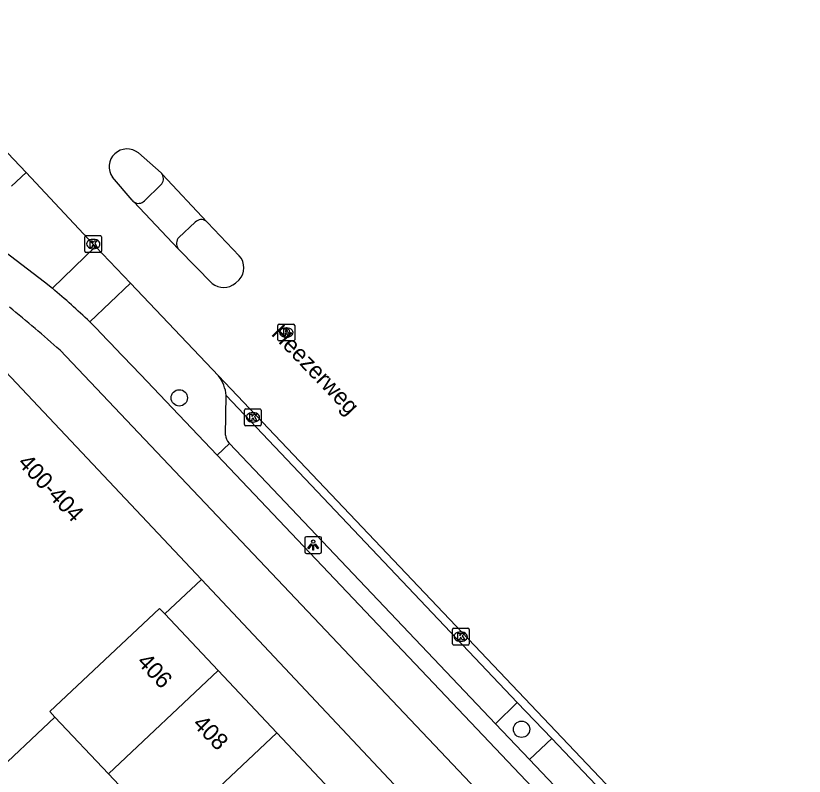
# Model space of a CAD drawing. Extents: x 162542 to 163144, y 380786 to 381511.
# Drawn here: x 163048.52 to 163095.66, y 381287.29 to 381332.75 of the extents above; entities that cross this region are included whole.
import ezdxf

# ---------------------------------------------------------------- set-up
doc = ezdxf.new("R2010")
doc.units = 0
for name, color, linetype in [('IMGEO_Berm_open', 7, 'Continuous'), ('IMGEO_Boom', 7, 'Continuous'), ('IMGEO_Fietspad_gesloten', 7, 'Continuous'), ('IMGEO_Kolk', 7, 'Continuous'), ('IMGEO_Lichtpunt', 7, 'Continuous'), ('IMGEO_Openbare_ruimte_label', 7, 'Continuous'), ('IMGEO_Pand', 7, 'Continuous'), ('IMGEO_Pand_nummerreeks', 7, 'Continuous'), ('IMGEO_Parkeervlak_gesloten', 7, 'Continuous'), ('IMGEO_Parkeervlak_open', 7, 'Continuous'), ('IMGEO_Rijbaan_lokaal_gesloten', 7, 'Continuous'), ('IMGEO_Rijbaan_lokaal_open', 7, 'Continuous'), ('IMGEO_Rioolput', 7, 'Continuous'), ('IMGEO_Voetpad_open', 7, 'Continuous')]:
    doc.layers.add(name, color=color, linetype=linetype)

msp = doc.modelspace()

# ---------------------------------------------------------------- linework, layer by layer
at = {"layer": 'IMGEO_Berm_open'}
for points in [[(163053.29, 381318.96), (163050.717, 381316.457)], [(163055.379, 381316.759), (163052.942, 381314.46)], [(163060.553, 381306.481), (163061.292, 381307.189)], [(163079.232, 381288.282), (163077.195, 381290.429)]]:
    msp.add_lwpolyline(points, dxfattribs=at)
at = {"layer": 'IMGEO_Boom'}
for centre in [(163058.298, 381309.909), (163078.761, 381290.096)]:
    msp.add_circle(centre, 0.489, dxfattribs=at)
at = {"layer": 'IMGEO_Fietspad_gesloten'}
for points in [[(163047.876, 381318.667), (163050.246, 381316.852), (163050.717, 381316.457)], [(163052.942, 381314.46), (163053.232, 381314.182)], [(163104.019, 381256.98), (163088.345, 381273.544), (163051.171, 381312.75)], [(163055.979, 381311.297), (163060.553, 381306.481)], [(163060.553, 381306.481), (163090.503, 381274.946), (163119.19, 381244.596)]]:
    msp.add_lwpolyline(points, dxfattribs=at)
for centre, radius, start, end in [((163015.757, 381275.267), 54.026, 46.5056, 49.6767), ((163000.784, 381256.822), 75.278, 47.98349, 51.01081), ((163203.14, 381454.169), 205.106, 223.03996, 224.15279)]:
    msp.add_arc(centre, radius, start, end, dxfattribs=at)
at = {"layer": 'IMGEO_Kolk'}
for p, q in [((163052.65, 381318.68), (163052.65, 381319.532)), ((163052.725, 381319.606), (163053.577, 381319.606)), ((163053.651, 381319.532), (163053.651, 381318.68)), ((163053.138, 381319.386), (163053.163, 381319.386)), ((163053.577, 381318.606), (163052.725, 381318.606)), ((163053.161, 381318.826), (163053.136, 381318.826)), ((163062.198, 381308.317), (163062.198, 381309.169)), ((163062.273, 381309.243), (163063.125, 381309.243)), ((163063.199, 381309.169), (163063.199, 381308.317)), ((163062.686, 381309.023), (163062.711, 381309.023)), ((163063.125, 381308.243), (163062.273, 381308.243)), ((163062.709, 381308.463), (163062.684, 381308.463)), ((163074.625, 381295.207), (163074.625, 381296.059)), ((163074.7, 381296.133), (163075.552, 381296.133)), ((163075.113, 381295.913), (163075.138, 381295.913)), ((163075.626, 381296.059), (163075.626, 381295.207)), ((163075.552, 381295.133), (163074.7, 381295.133)), ((163075.136, 381295.353), (163075.111, 381295.353))]:
    msp.add_line(p, q, dxfattribs=at)
for points in [[(163052.65, 381318.68), (163052.65, 381319.532)], [(163052.725, 381319.606), (163053.577, 381319.606)], [(163053.651, 381319.532), (163053.651, 381318.68)], [(163052.971, 381319.306), (163053.094, 381319.306), (163053.094, 381319.155), (163053.224, 381319.306), (163053.388, 381319.306), (163053.242, 381319.155), (163053.395, 381318.906), (163053.243, 381318.906), (163053.158, 381319.07), (163053.094, 381319.003), (163053.094, 381318.906), (163052.971, 381318.906), (163052.971, 381319.306)], [(163053.577, 381318.606), (163052.725, 381318.606)], [(163062.198, 381308.317), (163062.198, 381309.169)], [(163062.273, 381309.243), (163063.125, 381309.243)], [(163063.199, 381309.169), (163063.199, 381308.317)], [(163062.519, 381308.943), (163062.642, 381308.943), (163062.642, 381308.792), (163062.772, 381308.943), (163062.936, 381308.943), (163062.79, 381308.792), (163062.943, 381308.543), (163062.791, 381308.543), (163062.706, 381308.707), (163062.642, 381308.64), (163062.642, 381308.543), (163062.519, 381308.543), (163062.519, 381308.943)], [(163063.125, 381308.243), (163062.273, 381308.243)], [(163074.625, 381295.207), (163074.625, 381296.059)], [(163074.7, 381296.133), (163075.552, 381296.133)], [(163075.626, 381296.059), (163075.626, 381295.207)], [(163074.946, 381295.833), (163075.069, 381295.833), (163075.069, 381295.682), (163075.199, 381295.833), (163075.363, 381295.833), (163075.217, 381295.682), (163075.37, 381295.433), (163075.218, 381295.433), (163075.133, 381295.597), (163075.069, 381295.53), (163075.069, 381295.433), (163074.946, 381295.433), (163074.946, 381295.833)], [(163075.552, 381295.133), (163074.7, 381295.133)]]:
    msp.add_lwpolyline(points, dxfattribs=at)
for centre, start, end in [((163052.727, 381319.53), 91.552, 178.448), ((163052.727, 381319.53), 91.552, 178.448), ((163053.575, 381319.53), 1.552, 88.448), ((163053.575, 381319.53), 1.552, 88.448), ((163052.727, 381318.682), 181.552, 268.448), ((163052.727, 381318.682), 181.552, 268.448), ((163053.575, 381318.682), 271.552, 358.448), ((163053.575, 381318.682), 271.552, 358.448), ((163062.275, 381309.167), 91.552, 178.448), ((163062.275, 381309.167), 91.552, 178.448), ((163063.123, 381309.167), 1.552, 88.448), ((163063.123, 381309.167), 1.552, 88.448), ((163062.275, 381308.319), 181.552, 268.448), ((163062.275, 381308.319), 181.552, 268.448), ((163063.123, 381308.319), 271.552, 358.448), ((163063.123, 381308.319), 271.552, 358.448), ((163074.702, 381296.057), 91.552, 178.448), ((163074.702, 381296.057), 91.552, 178.448), ((163075.55, 381296.057), 1.552, 88.448), ((163075.55, 381296.057), 1.552, 88.448), ((163074.702, 381295.209), 181.552, 268.448), ((163074.702, 381295.209), 181.552, 268.448), ((163075.55, 381295.209), 271.552, 358.448), ((163075.55, 381295.209), 271.552, 358.448)]:
    msp.add_arc(centre, 0.0765, start, end, dxfattribs=at)
for centre, major_axis, ratio, start_param, end_param in [((163053.137, 381319.106), (-0.387, 0.002), 0.722429, 4.712389, 7.853982), ((163053.162, 381319.106), (-0.39, 0.002), 0.717154, 1.570796, 4.712389), ((163062.685, 381308.743), (-0.387, 0.002), 0.722429, 4.712389, 7.853982), ((163062.71, 381308.743), (-0.39, 0.002), 0.717154, 1.570796, 4.712389), ((163075.112, 381295.633), (-0.387, 0.002), 0.722429, 4.712389, 7.853982), ((163075.137, 381295.633), (-0.39, 0.002), 0.717154, 1.570796, 4.712389)]:
    msp.add_ellipse(centre, major_axis=major_axis, ratio=ratio, start_param=start_param, end_param=end_param, dxfattribs=at)
at = {"layer": 'IMGEO_Lichtpunt'}
for p, q in [((163066.708, 381301.609), (163065.9, 381301.609)), ((163066.708, 381301.609), (163065.9, 381301.609)), ((163065.806, 381301.514), (163065.806, 381300.707)), ((163065.806, 381301.514), (163065.806, 381300.707)), ((163066.802, 381300.707), (163066.802, 381301.514)), ((163066.802, 381300.707), (163066.802, 381301.514)), ((163065.9, 381300.613), (163066.708, 381300.613)), ((163065.9, 381300.613), (163066.708, 381300.613))]:
    msp.add_line(p, q, dxfattribs=at)
for points in [[(163066.18, 381301.178), (163066.219, 381301.15), (163066.031, 381300.888), (163065.993, 381300.915), (163066.18, 381301.178)], [(163066.282, 381301.13), (163066.329, 381301.13), (163066.329, 381300.808), (163066.282, 381300.808), (163066.282, 381301.13)], [(163066.392, 381301.15), (163066.43, 381301.177), (163066.617, 381300.915), (163066.578, 381300.887), (163066.392, 381301.15)]]:
    msp.add_lwpolyline(points, dxfattribs=at)
msp.add_circle((163066.305, 381301.312), 0.0994, dxfattribs=at)
for centre, start, end in [((163065.9, 381301.514), 90, 180), ((163065.9, 381301.514), 90, 180), ((163066.708, 381301.514), 0, 90), ((163066.708, 381301.514), 0, 90), ((163065.9, 381300.707), 180, 270), ((163065.9, 381300.707), 180, 270), ((163066.708, 381300.707), 270, 0), ((163066.708, 381300.707), 270, 360)]:
    msp.add_arc(centre, 0.0946, start, end, dxfattribs=at)
at = {"layer": 'IMGEO_Pand'}
for points in [[(163047.581, 381311.832), (163059.616, 381299.052)], [(163057.432, 381296.995), (163059.616, 381299.052)], [(163050.865, 381290.828), (163050.564, 381291.149), (163057.123, 381297.324), (163057.432, 381296.995)], [(163060.625, 381293.603), (163057.432, 381296.995)], [(163060.625, 381293.603), (163054.066, 381287.428)], [(163064.128, 381289.882), (163060.625, 381293.603)], [(163050.865, 381290.828), (163046.955, 381287.149)], [(163054.066, 381287.428), (163050.865, 381290.828)], [(163064.128, 381289.882), (163057.569, 381283.707)], [(163067.631, 381286.161), (163064.128, 381289.882)], [(163057.569, 381283.707), (163054.066, 381287.428)]]:
    msp.add_lwpolyline(points, dxfattribs=at)
at = {"layer": 'IMGEO_Parkeervlak_gesloten'}
for points in [[(163061.097, 381310.043), (163078.509, 381291.7)], [(163078.509, 381291.7), (163080.574, 381289.551)], [(163092.999, 381276.451), (163080.574, 381289.551)]]:
    msp.add_lwpolyline(points, dxfattribs=at)
msp.add_arc((163058.978, 381309.893), 2.125, 4.0466, 38.6469, dxfattribs=at)
at = {"layer": 'IMGEO_Parkeervlak_open'}
for points in [[(163061.07, 381307.678), (163061.097, 381310.043)], [(163061.292, 381307.189), (163061.261, 381307.222)], [(163077.195, 381290.429), (163061.292, 381307.189)], [(163078.509, 381291.7), (163077.195, 381290.429)], [(163080.574, 381289.551), (163079.232, 381288.282)], [(163079.232, 381288.282), (163087.678, 381279.381), (163091.635, 381275.204)]]:
    msp.add_lwpolyline(points, dxfattribs=at)
msp.add_arc((163061.776, 381307.706), 0.707, 182.262, 223.1917, dxfattribs=at)
at = {"layer": 'IMGEO_Rijbaan_lokaal_gesloten'}
for points in [[(163040.243, 381332.751), (163049.141, 381323.372)], [(163055.852, 381324.551), (163057.219, 381323.358)], [(163049.141, 381323.372), (163053.151, 381319.106), (163053.29, 381318.96)], [(163057.285, 381323.263), (163059.949, 381320.439)], [(163055.474, 381321.734), (163054.301, 381323.099)], [(163058.232, 381318.82), (163055.579, 381321.627)], [(163059.987, 381320.402), (163061.886, 381318.394)], [(163053.29, 381318.96), (163055.379, 381316.759)], [(163060.267, 381316.745), (163058.261, 381318.785), (163058.232, 381318.82)], [(163055.379, 381316.759), (163060.637, 381311.22)], [(163061.879, 381316.967), (163061.651, 381316.767)], [(163060.637, 381311.22), (163089.409, 381280.927), (163123.991, 381244.438)]]:
    msp.add_lwpolyline(points, dxfattribs=at)
for centre, radius, start, end in [((163055.178, 381323.717), 1.073, 51.047, 215.1766), ((163056.84, 381323.024), 0.505, 28.2189, 41.3593), ((163055.839, 381321.987), 0.445, 214.7542, 234.1648), ((163059.736, 381320.182), 0.333, 41.203, 50.3248), ((163061.112, 381317.684), 1.05, 316.9352, 42.5027), ((163060.946, 381317.598), 1.09, 231.4854, 310.336)]:
    msp.add_arc(centre, radius, start, end, dxfattribs=at)
at = {"layer": 'IMGEO_Rijbaan_lokaal_open'}
msp.add_lwpolyline([(163048.274, 381322.556), (163049.141, 381323.372)], dxfattribs=at)
at = {"layer": 'IMGEO_Rioolput'}
for p, q in [((163064.271, 381314.312), (163065.123, 381314.312)), ((163064.196, 381313.386), (163064.196, 381314.238)), ((163064.684, 381314.092), (163064.709, 381314.092)), ((163065.197, 381314.238), (163065.197, 381313.386)), ((163064.707, 381313.532), (163064.682, 381313.532)), ((163065.123, 381313.312), (163064.271, 381313.312))]:
    msp.add_line(p, q, dxfattribs=at)
for points in [[(163064.271, 381314.312), (163065.123, 381314.312)], [(163064.196, 381313.386), (163064.196, 381314.238)], [(163064.785, 381314.01), (163064.533, 381314.012), (163064.533, 381313.612)], [(163064.711, 381313.931), (163064.657, 381313.931), (163064.657, 381313.85)], [(163064.657, 381313.85), (163064.709, 381313.85)], [(163065.197, 381314.238), (163065.197, 381313.386)], [(163064.533, 381313.612), (163064.657, 381313.612), (163064.657, 381313.774), (163064.668, 381313.774)], [(163064.715, 381313.745), (163064.786, 381313.612), (163064.926, 381313.612), (163064.861, 381313.738)], [(163065.123, 381313.312), (163064.271, 381313.312)]]:
    msp.add_lwpolyline(points, dxfattribs=at)
for centre, radius, start, end in [((163064.273, 381314.236), 0.0765, 91.552, 178.448), ((163064.273, 381314.236), 0.0765, 91.552, 178.448), ((163065.121, 381314.236), 0.0765, 1.552, 88.448), ((163065.121, 381314.236), 0.0765, 1.552, 88.448), ((163064.693, 381314.039), 0.19, 274.7715, 282.9687), ((163064.717, 381313.835), 0.0964, 77.0061, 93.1865), ((163064.731, 381313.892), 0.0378, 276.6634, 79.6772), ((163064.784, 381313.9), 0.109, 350.3612, 89.416), ((163064.782, 381313.9), 0.112, 277.5842, 350.9817), ((163064.273, 381313.388), 0.0765, 181.552, 268.448), ((163064.273, 381313.388), 0.0765, 181.552, 268.448), ((163064.667, 381313.721), 0.0533, 26.0293, 88.6989), ((163064.766, 381313.685), 0.108, 29.5134, 73.7905), ((163065.121, 381313.388), 0.0765, 271.552, 358.448), ((163065.121, 381313.388), 0.0765, 271.552, 358.448)]:
    msp.add_arc(centre, radius, start, end, dxfattribs=at)
for centre, major_axis, ratio, start_param, end_param in [((163064.683, 381313.812), (-0.387, 0.002), 0.722429, 4.712389, 7.853982), ((163064.708, 381313.812), (-0.39, 0.002), 0.717154, 1.570796, 4.712389)]:
    msp.add_ellipse(centre, major_axis=major_axis, ratio=ratio, start_param=start_param, end_param=end_param, dxfattribs=at)
at = {"layer": 'IMGEO_Voetpad_open'}
for points in [[(163057.201, 381322.636), (163056.208, 381321.695)], [(163058.276, 381319.505), (163059.255, 381320.412)], [(163059.616, 381299.052), (163089.827, 381266.935), (163100.495, 381255.489)]]:
    msp.add_lwpolyline(points, dxfattribs=at)
for centre, radius, start, end in [((163056.816, 381323.007), 0.535, 316.0901, 28.6488), ((163055.857, 381322.002), 0.466, 233.4537, 318.8866), ((163059.616, 381320.057), 0.507, 54.843, 135.4826), ((163059.739, 381320.212), 0.309, 47.2015, 56.8553), ((163058.657, 381319.137), 0.53, 135.9935, 216.656)]:
    msp.add_arc(centre, radius, start, end, dxfattribs=at)

# ---------------------------------------------------------------- texts
at = {"layer": 'IMGEO_Openbare_ruimte_label'}
msp.add_text('Heezerweg', height=1, rotation=313.7846, dxfattribs=at).set_placement((163063.748, 381313.702))
at = {"layer": 'IMGEO_Pand_nummerreeks'}
for s, rotation, p in [('400-404', 313.2982, (163048.582, 381305.975)), ('406', 313.2902, (163055.712, 381294.078)), ('408', 314.2152, (163059.049, 381290.359))]:
    msp.add_text(s, height=1, rotation=rotation, dxfattribs=at).set_placement(p)

doc.saveas('drawing.dxf')
